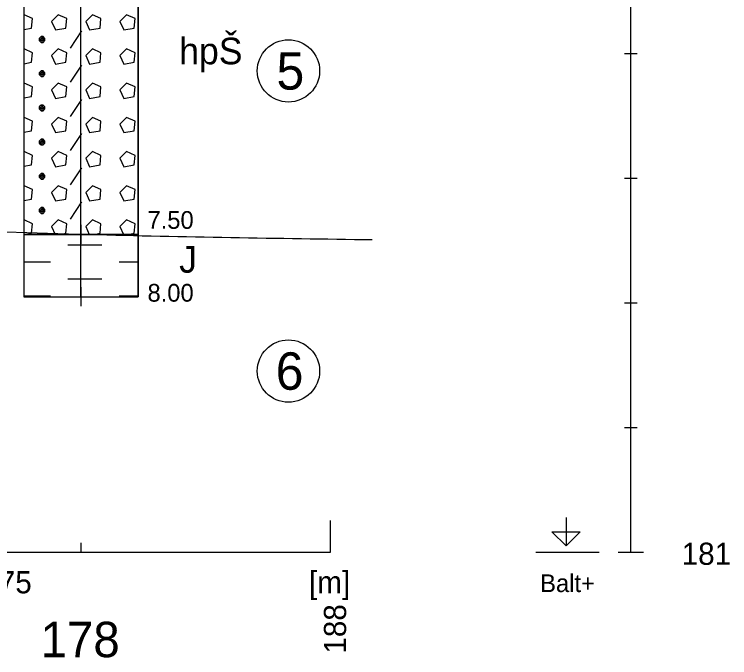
# Model space of a CAD drawing. Extents: x 3042 to 4120, y 576 to 2694.
# Drawn here: x 3414 to 3442.68, y 1961.71 to 1987.51 of the extents above; entities that cross this region are included whole.
import ezdxf

# ---------------------------------------------------------------- set-up
doc = ezdxf.new("R2010")
doc.units = 0
for name, color, linetype in [('12', 7, 'Continuous'), ('14', 7, 'Continuous'), ('18', 7, 'Continuous'), ('19', 7, 'Continuous'), ('21', 7, 'Continuous'), ('51', 7, 'Continuous'), ('52', 7, 'Continuous'), ('53', 7, 'Continuous'), ('56', 7, 'Continuous'), ('7', 7, 'Continuous'), ('rozhraní', 7, 'Continuous')]:
    doc.layers.add(name, color=color, linetype=linetype)

msp = doc.modelspace()

# ---------------------------------------------------------------- linework, layer by layer
at = {"layer": '12'}
msp.add_line((3426.672, 1965.933), (3426.672, 1967.203), dxfattribs=at)
at = {"layer": '18'}
for p, q in [((3416.672, 1976.183), (3416.672, 2016.183)), ((3416.672, 1976.564), (3416.672, 1975.802)), ((3416.291, 1976.183), (3417.053, 1976.183)), ((3416.672, 1966.314), (3416.672, 1965.933))]:
    msp.add_line(p, q, dxfattribs=at)
at = {"layer": '19'}
for p, q in [((3438.468, 1985.933), (3438.976, 1985.933)), ((3438.468, 1980.933), (3438.976, 1980.933)), ((3438.468, 1975.933), (3438.976, 1975.933)), ((3438.468, 1970.933), (3438.976, 1970.933)), ((3438.214, 1965.933), (3439.23, 1965.933))]:
    msp.add_line(p, q, dxfattribs=at)
at = {"layer": '21'}
for p, q in [((3438.722, 1965.933), (3438.722, 2025.933)), ((3434.912, 1965.933), (3437.452, 1965.933))]:
    msp.add_line(p, q, dxfattribs=at)
msp.add_lwpolyline([(3436.118, 1967.33), (3436.118, 1966.187), (3435.547, 1966.759), (3436.69, 1966.759), (3436.118, 1966.187)], dxfattribs=at)
at = {"layer": '51'}
for p, q in [((3416.255, 1986.157), (3416.712, 1986.843)), ((3415.112, 1986.385), (3415.112, 1986.614)), ((3415.112, 1985.014), (3415.112, 1985.242)), ((3416.255, 1984.785), (3416.712, 1985.471)), ((3416.255, 1983.414), (3416.712, 1984.099)), ((3415.112, 1983.642), (3415.112, 1983.871)), ((3416.255, 1982.042), (3416.712, 1982.728)), ((3415.112, 1982.271), (3415.112, 1982.499)), ((3416.255, 1980.67), (3416.712, 1981.356)), ((3415.112, 1980.899), (3415.112, 1981.128)), ((3416.255, 1979.299), (3416.712, 1979.985)), ((3415.112, 1979.527), (3415.112, 1979.756)), ((3415.493, 1978.994), (3415.631, 1978.683)), ((3416.864, 1978.994), (3417.002, 1978.683)), ((3418.236, 1978.994), (3418.374, 1978.683)), ((3416.14, 1978.27), (3416.826, 1978.27)), ((3416.826, 1978.27), (3417.512, 1978.27)), ((3414.386, 1977.584), (3414.769, 1977.584)), ((3414.769, 1977.584), (3415.455, 1977.584)), ((3418.198, 1977.584), (3418.884, 1977.584)), ((3418.884, 1977.584), (3418.958, 1977.584)), ((3416.14, 1976.898), (3416.826, 1976.898)), ((3416.826, 1976.898), (3417.512, 1976.898)), ((3414.386, 1976.213), (3414.769, 1976.213)), ((3414.769, 1976.213), (3415.455, 1976.213)), ((3418.198, 1976.213), (3418.884, 1976.213)), ((3418.884, 1976.213), (3418.958, 1976.213))]:
    msp.add_line(p, q, dxfattribs=at)
for points in [[(3414.386, 1978.683), (3418.958, 1978.683), (3418.958, 1993.683), (3414.386, 1993.683)], [(3414.386, 1976.183), (3418.958, 1976.183), (3418.958, 1978.683), (3414.386, 1978.683)]]:
    msp.add_lwpolyline(points, close=True, dxfattribs=at)
for points in [[(3414.386, 1986.901), (3414.693, 1986.957), (3414.731, 1987.338), (3414.388, 1987.49), (3414.386, 1987.488)], [(3415.493, 1987.224), (3415.645, 1986.881), (3416.064, 1986.957), (3416.102, 1987.338), (3415.759, 1987.49), (3415.493, 1987.224)], [(3416.864, 1987.224), (3417.017, 1986.881), (3417.436, 1986.957), (3417.474, 1987.338), (3417.131, 1987.49), (3416.864, 1987.224)], [(3418.236, 1987.224), (3418.388, 1986.881), (3418.807, 1986.957), (3418.845, 1987.338), (3418.503, 1987.49), (3418.236, 1987.224)], [(3415.074, 1986.614), (3414.997, 1986.538), (3414.997, 1986.462), (3415.074, 1986.385), (3415.15, 1986.385), (3415.226, 1986.462), (3415.226, 1986.538), (3415.15, 1986.614), (3415.074, 1986.614), (3415.226, 1986.462), (3414.997, 1986.462), (3415.15, 1986.614)], [(3414.386, 1985.529), (3414.693, 1985.585), (3414.731, 1985.966), (3414.388, 1986.119), (3414.386, 1986.117)], [(3415.493, 1985.852), (3415.645, 1985.509), (3416.064, 1985.585), (3416.102, 1985.966), (3415.759, 1986.119), (3415.493, 1985.852)], [(3416.864, 1985.852), (3417.017, 1985.509), (3417.436, 1985.585), (3417.474, 1985.966), (3417.131, 1986.119), (3416.864, 1985.852)], [(3418.236, 1985.852), (3418.388, 1985.509), (3418.807, 1985.585), (3418.845, 1985.966), (3418.503, 1986.119), (3418.236, 1985.852)], [(3415.074, 1985.242), (3414.997, 1985.166), (3414.997, 1985.09), (3415.074, 1985.014), (3415.15, 1985.014), (3415.226, 1985.09), (3415.226, 1985.166), (3415.15, 1985.242), (3415.074, 1985.242), (3415.226, 1985.09), (3414.997, 1985.09), (3415.15, 1985.242)], [(3414.386, 1984.158), (3414.693, 1984.214), (3414.731, 1984.595), (3414.388, 1984.747), (3414.386, 1984.745)], [(3415.493, 1984.48), (3415.645, 1984.137), (3416.064, 1984.214), (3416.102, 1984.595), (3415.759, 1984.747), (3415.493, 1984.48)], [(3416.864, 1984.48), (3417.017, 1984.137), (3417.436, 1984.214), (3417.474, 1984.595), (3417.131, 1984.747), (3416.864, 1984.48)], [(3418.236, 1984.48), (3418.388, 1984.137), (3418.807, 1984.214), (3418.845, 1984.595), (3418.503, 1984.747), (3418.236, 1984.48)], [(3415.074, 1983.871), (3414.997, 1983.795), (3414.997, 1983.718), (3415.074, 1983.642), (3415.15, 1983.642), (3415.226, 1983.718), (3415.226, 1983.795), (3415.15, 1983.871), (3415.074, 1983.871), (3415.226, 1983.718), (3414.997, 1983.718), (3415.15, 1983.871)], [(3414.386, 1982.786), (3414.693, 1982.842), (3414.731, 1983.223), (3414.388, 1983.375), (3414.386, 1983.373)], [(3415.493, 1983.109), (3415.645, 1982.766), (3416.064, 1982.842), (3416.102, 1983.223), (3415.759, 1983.375), (3415.493, 1983.109)], [(3416.864, 1983.109), (3417.017, 1982.766), (3417.436, 1982.842), (3417.474, 1983.223), (3417.131, 1983.375), (3416.864, 1983.109)], [(3418.236, 1983.109), (3418.388, 1982.766), (3418.807, 1982.842), (3418.845, 1983.223), (3418.503, 1983.375), (3418.236, 1983.109)], [(3415.074, 1982.499), (3414.997, 1982.423), (3414.997, 1982.347), (3415.074, 1982.271), (3415.15, 1982.271), (3415.226, 1982.347), (3415.226, 1982.423), (3415.15, 1982.499), (3415.074, 1982.499), (3415.226, 1982.347), (3414.997, 1982.347), (3415.15, 1982.499)], [(3414.386, 1981.415), (3414.693, 1981.47), (3414.731, 1981.851), (3414.388, 1982.004), (3414.386, 1982.002)], [(3415.493, 1981.737), (3415.645, 1981.394), (3416.064, 1981.47), (3416.102, 1981.851), (3415.759, 1982.004), (3415.493, 1981.737)], [(3416.864, 1981.737), (3417.017, 1981.394), (3417.436, 1981.47), (3417.474, 1981.851), (3417.131, 1982.004), (3416.864, 1981.737)], [(3418.236, 1981.737), (3418.388, 1981.394), (3418.807, 1981.47), (3418.845, 1981.851), (3418.503, 1982.004), (3418.236, 1981.737)], [(3415.074, 1981.128), (3414.997, 1981.051), (3414.997, 1980.975), (3415.074, 1980.899), (3415.15, 1980.899), (3415.226, 1980.975), (3415.226, 1981.051), (3415.15, 1981.128), (3415.074, 1981.128), (3415.226, 1980.975), (3414.997, 1980.975), (3415.15, 1981.128)], [(3414.386, 1980.043), (3414.693, 1980.099), (3414.731, 1980.48), (3414.388, 1980.632), (3414.386, 1980.63)], [(3415.493, 1980.366), (3415.645, 1980.023), (3416.064, 1980.099), (3416.102, 1980.48), (3415.759, 1980.632), (3415.493, 1980.366)], [(3416.864, 1980.366), (3417.017, 1980.023), (3417.436, 1980.099), (3417.474, 1980.48), (3417.131, 1980.632), (3416.864, 1980.366)], [(3418.236, 1980.366), (3418.388, 1980.023), (3418.807, 1980.099), (3418.845, 1980.48), (3418.503, 1980.632), (3418.236, 1980.366)], [(3415.074, 1979.756), (3414.997, 1979.68), (3414.997, 1979.604), (3415.074, 1979.527), (3415.15, 1979.527), (3415.226, 1979.604), (3415.226, 1979.68), (3415.15, 1979.756), (3415.074, 1979.756), (3415.226, 1979.604), (3414.997, 1979.604), (3415.15, 1979.756)], [(3414.45, 1978.683), (3414.693, 1978.727), (3414.731, 1979.108), (3414.388, 1979.261), (3414.386, 1979.259)], [(3415.822, 1978.683), (3416.064, 1978.727), (3416.102, 1979.108), (3415.759, 1979.261), (3415.493, 1978.994)], [(3417.193, 1978.683), (3417.436, 1978.727), (3417.474, 1979.108), (3417.131, 1979.261), (3416.864, 1978.994)], [(3418.565, 1978.683), (3418.807, 1978.727), (3418.845, 1979.108), (3418.503, 1979.261), (3418.236, 1978.994)]]:
    msp.add_lwpolyline(points, dxfattribs=at)
at = {"layer": '53'}
for p, q in [((3414.386, 2016.183), (3414.386, 1976.183)), ((3418.958, 2016.183), (3418.958, 1976.183)), ((3414.386, 1978.683), (3418.958, 1978.683)), ((3414.386, 1976.183), (3418.958, 1976.183))]:
    msp.add_line(p, q, dxfattribs=at)
at = {"layer": '56'}
for p, q in [((3416.672, 1979.064), (3416.672, 1978.302)), ((3416.291, 1978.683), (3417.053, 1978.683)), ((3416.672, 1976.564), (3416.672, 1975.802)), ((3416.291, 1976.183), (3417.053, 1976.183))]:
    msp.add_line(p, q, dxfattribs=at)
at = {"layer": '7'}
msp.add_line((3238.732, 1965.933), (3426.672, 1965.933), dxfattribs=at)
at = {"layer": 'rozhraní'}
for centre in [(3424.99, 1985.24), (3424.99, 1973.202)]:
    msp.add_circle(centre, 1.25, dxfattribs=at)
msp.add_spline([(3238.348, 1979.983), (3248.732, 1979.983), (3335.452, 1978.483), (3365.632, 1973.933), (3390.312, 1978.183), (3417.002, 1978.683), (3428.346, 1978.473)], degree=3, dxfattribs=at)

# ---------------------------------------------------------------- texts
at = {"layer": '12'}
msp.add_text('188', height=0.889, rotation=90, dxfattribs=at).set_placement((3427.3, 1961.869))
at = {"layer": '14'}
msp.add_text('178', height=1.4224, dxfattribs=at).set_placement((3415.052, 1961.727))
at = {"layer": '19'}
msp.add_text('181', height=0.889, dxfattribs=at).set_placement((3440.754, 1965.431))
at = {"layer": '21'}
msp.add_text('Balt+', height=0.7112, dxfattribs=at).set_placement((3435.081, 1964.338))
at = {"layer": '52'}
for s, height, p in [('hpŠ', 1.0668, (3420.609, 1985.505)), ('7.50', 0.7112, (3419.339, 1978.906)), ('J', 1.067, (3420.609, 1977.145)), ('8.00', 0.7112, (3419.339, 1975.985))]:
    msp.add_text(s, height=height, dxfattribs=at).set_placement(p)
at = {"layer": '7'}
for s, p in [('175', (3412.716, 1964.288)), ('[m]', (3425.814, 1964.288))]:
    msp.add_text(s, height=0.889, dxfattribs=at).set_placement(p)
at = {"layer": 'rozhraní'}
for s, p in [('5', (3424.509, 1984.49)), ('6', (3424.478, 1972.452))]:
    msp.add_text(s, height=1.5, dxfattribs=at).set_placement(p)

doc.saveas('drawing.dxf')
